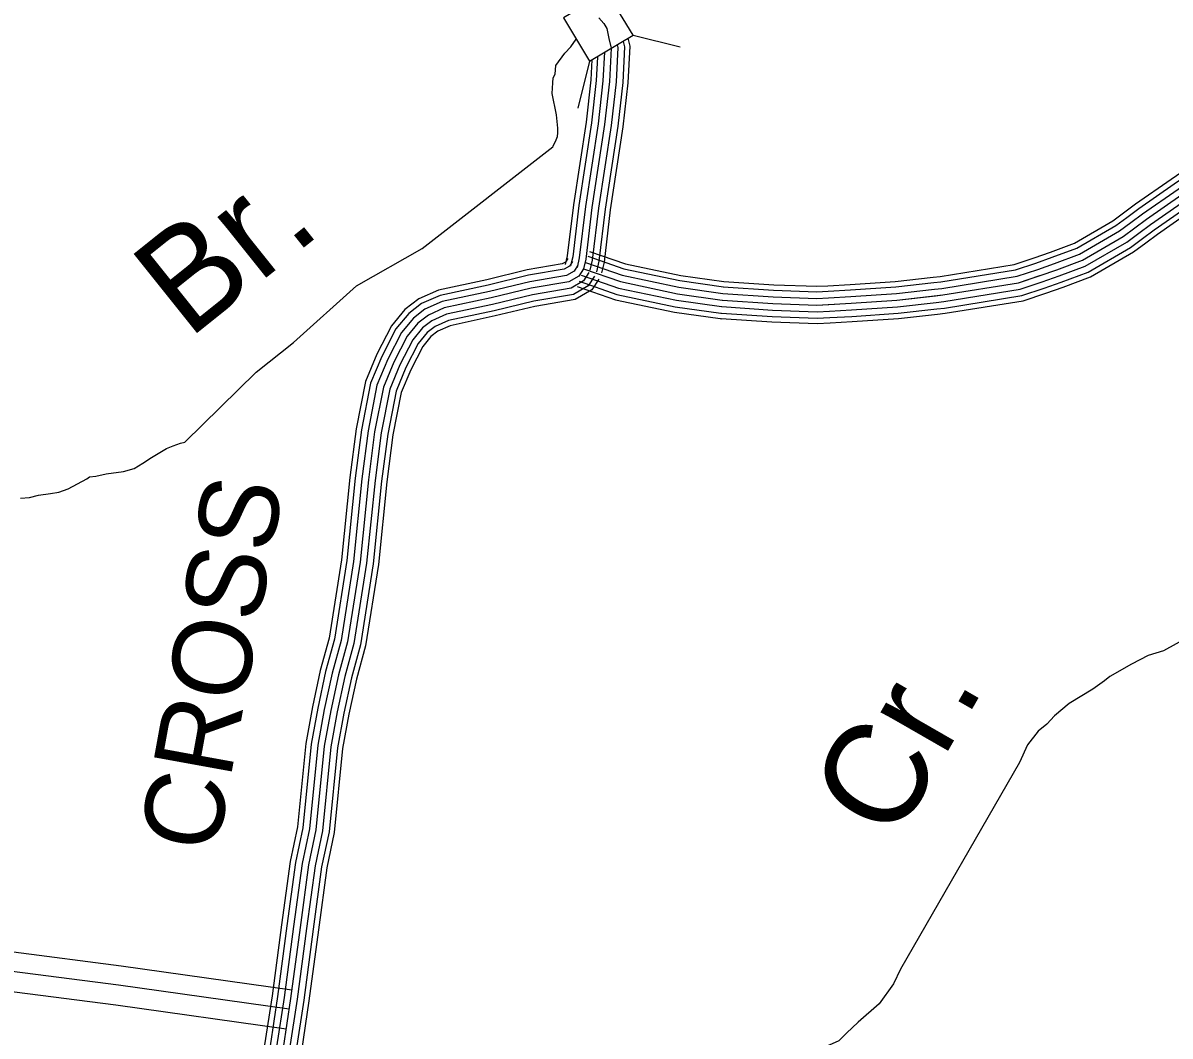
# Model space of a CAD drawing. Extents: x 1551132 to 1791609, y 378168 to 563823.
# Drawn here: x 1607131 to 1612504, y 454135 to 458882 of the extents above; entities that cross this region are included whole.
import ezdxf

# ---------------------------------------------------------------- set-up
doc = ezdxf.new("R2010")
doc.units = 0
for name, color, linetype in [('DESIGN - DRAINAGE - Bridges and Cross Drains Size Text', 7, 'Continuous'), ('DESIGN - ROW - Right-of-Way and Easement Labels', 7, 'Continuous'), ('DESIGN - TRANSPORTATION - Text', 7, 'Continuous'), ('SURVEY - CONTOURS - Index with Text', 7, 'Continuous'), ('SURVEY - DRAINAGE - Storm Sewer', 7, 'Continuous'), ('SURVEY - PROPERTY - Owners', 7, 'Continuous'), ('SURVEY - TRANSPORTATION - Roads', 7, 'Continuous')]:
    doc.layers.add(name, color=color, linetype=linetype)

msp = doc.modelspace()

# ---------------------------------------------------------------- linework, layer by layer
at = {"layer": 'DESIGN - TRANSPORTATION - Text'}
for points in [[(1607889.74, 456918.429), (1608224.049, 457245.33), (1608397.895, 457384.45), (1608693.446, 457651.099), (1609000.581, 457824.995), (1609613.492, 458302.242), (1609615.209, 458305.092), (1609629.608, 458334.967), (1609635.825, 458350.926), (1609636.033, 458366.96), (1609636.316, 458389.011), (1609631.108, 458451.237), (1609610.375, 458551.765), (1609613.025, 458601.849), (1609615.334, 458625.883), (1609623.55, 458641.809), (1609627.733, 458683.727), (1609670.091, 458740.845), (1609696.799, 458770.32), (1609723.098, 458806.738)], [(1607119.383, 456655.439), (1607161.482, 456658.872), (1607203.681, 456670.331), (1607259.846, 456677.589), (1607299.962, 456683.056), (1607342.211, 456698.523), (1607430.926, 456745.441), (1607443.067, 456755.3), (1607473.15, 456758.908), (1607521.357, 456770.284), (1607601.588, 456781.226), (1607651.82, 456794.576), (1607692.203, 456820.093), (1607732.577, 456845.611), (1607803.217, 456888.762), (1607835.408, 456900.354), (1607869.624, 456913.921), (1607889.74, 456918.429)], [(1612578.771, 455997.592), (1612474.24, 455940.165), (1612401.992, 455918.614), (1612323.61, 455877.055), (1612223.087, 455819.603), (1612196.921, 455799.736), (1612142.581, 455760.01), (1612031.984, 455692.608), (1611963.51, 455634.94), (1611927.211, 455597.097), (1611886.937, 455563.288), (1611836.455, 455499.478), (1611798.88, 455416.734), (1611241.876, 454448.484)], [(1611241.876, 454448.484), (1611208.527, 454379.365), (1611141.829, 454285.596), (1611043.139, 454200.06), (1610988.724, 454148.309), (1610952.441, 454112.466), (1610908.251, 454092.724), (1610860.068, 454077.015), (1610801.828, 454053.365), (1610761.612, 454029.581), (1610727.388, 454001.747), (1610695.106, 453965.879), (1610658.915, 453944.079), (1610642.823, 453934.162), (1610600.674, 453920.42), (1610522.41, 453898.911)]]:
    msp.add_lwpolyline(points, dxfattribs=at)
at = {"layer": 'SURVEY - CONTOURS - Index with Text'}
for points in [[(1609828.346, 458905.699), (1609852.053, 458879.315), (1609865.795, 458857.081), (1609875.186, 458808.855), (1609886.636, 458764.604), (1609878.569, 458608.383), (1609855.878, 458406.261), (1609796.662, 458018.243), (1609767.43, 457776.128), (1609756.805, 457730.177)], [(1609914.752, 458779.704), (1609917.843, 458767.762), (1609909.477, 458605.85), (1609886.619, 458402.194), (1609827.378, 458014.043), (1609798.004, 457770.761), (1609787.004, 457723.193)], [(1609942.559, 458795.971), (1609949.043, 458770.921), (1609940.393, 458603.325), (1609917.351, 458398.119), (1609858.094, 458009.851), (1609828.587, 457765.394), (1609817.212, 457716.21)], [(1609964.301, 458810.63), (1609973.925, 458773.429), (1609965.034, 458601.3), (1609941.859, 458394.878), (1609882.585, 458006.501), (1609852.961, 457761.119), (1609841.286, 457710.643)], [(1609854.57, 458744.853), (1609847.662, 458610.916), (1609825.137, 458410.328), (1609765.946, 458022.443), (1609736.855, 457781.495), (1609726.606, 457737.16)], [(1609886.636, 458764.604), (1609878.569, 458608.383), (1609855.878, 458406.261), (1609796.662, 458018.243), (1609767.43, 457776.128), (1609756.805, 457730.177)], [(1609795.963, 458709.627), (1609791.105, 458615.542), (1609768.905, 458417.778), (1609709.748, 458030.118), (1609680.915, 457791.312), (1609671.349, 457749.936)], [(1609822.387, 458722.669), (1609816.746, 458613.441), (1609794.404, 458414.403), (1609735.231, 458026.634), (1609706.273, 457786.862), (1609696.398, 457744.144)], [(1609683.807, 457778.803), (1609672.44, 457761.744), (1609657.282, 457752.802), (1609493.394, 457725.318), (1609304.407, 457679.3), (1609077.604, 457630.54), (1608985.115, 457589.556), (1608920.391, 457539.73), (1608856.976, 457463.228), (1608789.411, 457330.341), (1608735.004, 457201.496), (1608691.888, 456979.907), (1608662.372, 456751.859), (1608623.356, 456366.79), (1608565.465, 456000.014), (1608524.008, 455848.652), (1608486.925, 455677.056), (1608455.792, 455506.226), (1608416.685, 455115.049), (1608382.777, 454952.678), (1608342.411, 454655.437), (1608298.054, 454324.004), (1608263.163, 454093.481)], [(1609705.206, 457764.553), (1609690.581, 457742.594), (1609666.249, 457728.227), (1609498.569, 457700.109), (1609310.157, 457654.233), (1609085.604, 457605.956), (1608998.348, 457567.289), (1608938.357, 457521.104), (1608878.609, 457449.019), (1608812.752, 457319.499), (1608759.736, 457193.954), (1608717.287, 456975.798), (1608687.921, 456748.917), (1608648.872, 456363.49), (1608590.639, 455994.597), (1608548.999, 455842.535), (1608512.149, 455672.031), (1608481.283, 455502.635), (1608442.134, 455111.133), (1608408.135, 454948.32), (1608367.902, 454652.004), (1608323.511, 454320.37), (1608288.554, 454089.414)], [(1609731.005, 457747.36), (1609712.448, 457719.501), (1609677.048, 457698.609), (1609504.802, 457669.717), (1609317.082, 457624.007), (1609095.237, 457576.314), (1609014.314, 457540.455), (1608960.007, 457498.654), (1608904.675, 457431.893), (1608840.876, 457306.432), (1608789.544, 457184.87), (1608747.903, 456970.848), (1608718.72, 456745.359), (1608679.621, 456359.507), (1608620.997, 455988.064), (1608579.115, 455835.16), (1608542.557, 455665.98), (1608511.999, 455498.301), (1608472.817, 455106.408), (1608438.709, 454943.053), (1608398.618, 454647.862), (1608354.202, 454315.995), (1608319.17, 454084.506)], [(1609756.805, 457730.177), (1609734.314, 457696.409), (1609687.848, 457668.983), (1609511.044, 457639.333), (1609324.007, 457593.79), (1609104.878, 457546.68), (1609030.272, 457513.621), (1608981.665, 457476.203), (1608930.741, 457414.768), (1608869.009, 457293.356), (1608819.36, 457175.778), (1608778.519, 456965.89), (1608749.52, 456741.809), (1608710.379, 456355.524), (1608651.346, 455981.53), (1608609.239, 455827.785), (1608572.965, 455659.922), (1608542.724, 455493.976), (1608503.499, 455101.682), (1608469.275, 454937.795), (1608429.342, 454643.72), (1608384.893, 454311.62), (1608349.777, 454079.606)], [(1609756.805, 457730.177), (1609734.314, 457696.409), (1609687.848, 457668.983), (1609511.044, 457639.333), (1609324.007, 457593.79), (1609104.878, 457546.68), (1609030.272, 457513.621), (1608981.665, 457476.203), (1608930.741, 457414.768), (1608869.009, 457293.356), (1608819.36, 457175.778), (1608778.519, 456965.89), (1608749.52, 456741.809), (1608710.379, 456355.524), (1608651.346, 455981.53), (1608609.239, 455827.785), (1608572.965, 455659.922), (1608542.724, 455493.976), (1608503.499, 455101.682), (1608469.275, 454937.795), (1608429.342, 454643.72), (1608384.893, 454311.62), (1608349.777, 454079.606)], [(1609782.604, 457712.993), (1609756.18, 457673.317), (1609698.648, 457639.358), (1609517.285, 457608.948), (1609330.931, 457563.572), (1609114.52, 457517.046), (1609046.23, 457486.787), (1609003.322, 457453.752), (1608956.807, 457397.643), (1608897.141, 457280.281), (1608849.176, 457166.686), (1608809.135, 456960.931), (1608780.319, 456738.259), (1608741.136, 456351.54), (1608681.696, 455974.997), (1608639.363, 455820.41), (1608603.372, 455653.864), (1608573.448, 455489.651), (1608534.182, 455096.957), (1608499.841, 454932.536), (1608460.067, 454639.579), (1608415.584, 454307.245), (1608380.385, 454074.706)], [(1609808.404, 457695.801), (1609778.046, 457650.225), (1609709.448, 457609.74), (1609523.519, 457578.556), (1609337.856, 457533.346), (1609124.153, 457487.403), (1609062.196, 457459.953), (1609024.972, 457431.302), (1608982.873, 457380.517), (1608925.266, 457267.214), (1608878.983, 457157.603), (1608839.751, 456955.981), (1608811.118, 456734.7), (1608771.885, 456347.557), (1608712.053, 455968.463), (1608669.479, 455813.034), (1608633.78, 455647.813), (1608604.164, 455485.317), (1608564.865, 455092.232), (1608530.415, 454927.27), (1608490.783, 454635.437), (1608446.275, 454302.87), (1608411.001, 454069.797)], [(1609828.978, 457682.101), (1609795.479, 457631.816), (1609718.064, 457586.123), (1609528.493, 457554.33), (1609343.381, 457509.254), (1609131.836, 457463.778), (1609074.921, 457438.552), (1609042.238, 457413.401), (1609003.664, 457366.858), (1608947.699, 457256.789), (1608902.758, 457150.353), (1608864.167, 456952.031), (1608835.668, 456731.867), (1608796.41, 456344.382), (1608736.253, 455963.263), (1608693.495, 455807.159), (1608658.021, 455642.988), (1608628.663, 455481.867), (1608589.322, 455088.465), (1608554.79, 454923.078), (1608515.282, 454632.137), (1608470.741, 454299.378), (1608435.4, 454065.889)]]:
    msp.add_lwpolyline(points, dxfattribs=at)
at = {"layer": 'SURVEY - DRAINAGE - Storm Sewer'}
for p, q in [((1609989.222, 458825.102), (1610209.59, 458770.149)), ((1609785.583, 458702.747), (1609730.655, 458482.353))]:
    msp.add_line(p, q, dxfattribs=at)
msp.add_lwpolyline([(1609785.583, 458702.747), (1609989.255, 458825.11), (1609866.875, 459028.783), (1609663.211, 458906.394)], close=True, dxfattribs=at)
at = {"layer": 'SURVEY - PROPERTY - Owners'}
for points in [[(1610407.664, 457583.915), (1610644.226, 457568.081), (1610850.529, 457560.406), (1611010.875, 457569.148), (1611225.362, 457583.465), (1611439.924, 457607.808), (1611794.982, 457665.101), (1611895.413, 457698.386), (1611973.753, 457725.82), (1612094.3, 457770.971), (1612285.471, 457881.716), (1612394.268, 457963.051), (1612559.423, 458078.021)], [(1604136.178, 456344.729), (1604099.537, 456196.567), (1604087.137, 456108.581), (1604058.629, 455964.302), (1604032.613, 455788.123), (1604011.663, 455679.445), (1603999.389, 455603.134), (1603995.855, 455519.432), (1604002.997, 455446.255), (1604006.13, 455325.185), (1604025.754, 455083.121), (1604037.979, 455013.811), (1604048.37, 454970.843), (1604061.162, 454945.942), (1604075.028, 454943.517), (1604249.941, 454916.517), (1604525.926, 454888.266), (1605101.979, 454803.198), (1605495.645, 454747.98), (1606006.374, 454679.678), (1606580.544, 454594.893), (1607591.054, 454464.49), (1608390.06, 454352.046)], [(1604238.399, 454826.514), (1604514.676, 454798.23), (1605089.054, 454713.412), (1605483.337, 454658.111), (1605993.733, 454589.851), (1606568.111, 454505.032), (1607578.929, 454374.596), (1608377.418, 454262.219)], [(1604226.399, 454732.953), (1604502.985, 454704.645), (1605075.621, 454620.076), (1605470.537, 454564.692), (1605980.6, 454496.473), (1606555.186, 454411.622), (1607566.329, 454281.144), (1608364.277, 454168.841)]]:
    msp.add_lwpolyline(points, dxfattribs=at)
at = {"layer": 'SURVEY - TRANSPORTATION - Roads'}
for points in [[(1612286.412, 457991.943), (1612342.936, 458034.195), (1612509.532, 458150.173), (1612699.061, 458280.376)], [(1612301.812, 457971.343), (1612357.986, 458013.336), (1612524.157, 458129.014), (1612713.619, 458259.176)], [(1612320.37, 457946.517), (1612376.127, 457988.193), (1612541.79, 458103.521), (1612731.177, 458233.625)], [(1612338.928, 457921.683), (1612394.268, 457963.051), (1612559.423, 458078.021), (1612748.727, 458208.074)], [(1612357.486, 457896.849), (1612412.409, 457937.909), (1612577.055, 458052.52), (1612766.276, 458182.524)], [(1612376.043, 457872.024), (1612430.551, 457912.766), (1612594.688, 458027.028), (1612783.834, 458156.973)], [(1612390.843, 457852.223), (1612445.008, 457892.716), (1612608.746, 458006.694), (1612797.825, 458136.598)], [(1610407.664, 457583.915), (1610644.226, 457568.081), (1610850.529, 457560.406), (1611010.875, 457569.148), (1611225.362, 457583.465), (1611439.924, 457607.808), (1611794.982, 457665.101), (1611895.413, 457698.386), (1611973.753, 457725.82), (1612094.3, 457770.971), (1612285.471, 457881.716), (1612394.268, 457963.051), (1612559.423, 458078.021)], [(1611867.905, 457781.679), (1611867.43, 457781.529), (1611943.87, 457808.297), (1612056.676, 457850.548), (1612237.063, 457955.042), (1612286.429, 457991.952)], [(1611875.813, 457757.212), (1611875.638, 457757.154), (1611952.628, 457784.113), (1612067.709, 457827.214), (1612251.255, 457933.55), (1612301.82, 457971.351)], [(1611885.338, 457727.711), (1611885.522, 457727.77), (1611963.195, 457754.97), (1612081, 457799.097), (1612268.363, 457907.633), (1612320.386, 457946.526)], [(1611894.871, 457698.211), (1611895.413, 457698.386), (1611973.753, 457725.82), (1612094.3, 457770.971), (1612285.471, 457881.716), (1612338.944, 457921.692)], [(1611904.404, 457668.71), (1611905.304, 457669.001), (1611984.311, 457696.669), (1612107.6, 457742.845), (1612302.578, 457855.798), (1612357.502, 457896.858)], [(1611913.929, 457639.209), (1611915.187, 457639.617), (1611994.877, 457667.526), (1612120.891, 457714.728), (1612319.686, 457829.881), (1612376.068, 457872.032)], [(1609785.279, 457812.087), (1609952.959, 457753.794), (1610212.836, 457699.218), (1610414.964, 457670.342)], [(1611921.529, 457615.692), (1611923.079, 457616.192), (1612003.294, 457644.284), (1612131.499, 457692.302), (1612333.328, 457809.222), (1612390.868, 457852.232)], [(1609766.98, 457759.461), (1609938.026, 457700.001), (1610203.161, 457644.316), (1610409.156, 457614.882), (1610409.739, 457614.849)], [(1609777.163, 457788.745), (1609946.334, 457729.935), (1610208.544, 457674.867), (1610412.389, 457645.742)], [(1611395.166, 457691.01), (1611427.982, 457694.735), (1611774.066, 457750.578), (1611867.297, 457781.479)], [(1611398.066, 457665.459), (1611431.482, 457669.251), (1611780.199, 457725.52), (1611875.388, 457757.062)], [(1609756.805, 457730.177), (1609929.717, 457670.067), (1610197.778, 457613.774), (1610405.923, 457584.032), (1610407.664, 457583.915)], [(1609756.805, 457730.177), (1609929.717, 457670.067), (1610197.778, 457613.774), (1610405.923, 457584.032), (1610407.664, 457583.915)], [(1611401.558, 457634.65), (1611435.707, 457638.525), (1611787.59, 457695.31), (1611885.138, 457727.636)], [(1609736.447, 457671.609), (1609913.101, 457610.199), (1610187.011, 457552.681), (1610399.456, 457522.322), (1610403.523, 457522.055)], [(1609746.63, 457700.893), (1609921.409, 457640.133), (1610192.395, 457583.232), (1610402.69, 457553.181), (1610405.589, 457552.981)], [(1610413.523, 457671.442), (1610648.784, 457655.692), (1610849.771, 457648.217), (1610902.111, 457651.067)], [(1610902.095, 457651.067), (1611005.567, 457656.709), (1611217.496, 457670.851), (1611395.183, 457691.018)], [(1610903.495, 457625.391), (1611007.125, 457631.042), (1611219.795, 457645.234), (1611398.083, 457665.468)], [(1611405.058, 457603.849), (1611439.924, 457607.808), (1611794.982, 457665.101), (1611894.888, 457698.211)], [(1611408.558, 457573.049), (1611444.14, 457577.09), (1611802.373, 457634.892), (1611904.638, 457668.785)], [(1609728.005, 457647.325), (1609906.21, 457585.373), (1610182.545, 457527.338), (1610396.773, 457496.729), (1610401.798, 457496.396)], [(1610409.731, 457614.849), (1610645.834, 457599.041), (1610850.262, 457591.44), (1610905.194, 457594.432)], [(1610411.806, 457645.775), (1610647.451, 457630.008), (1610849.987, 457622.475), (1610903.511, 457625.391)], [(1610905.186, 457594.432), (1611009, 457600.091), (1611222.579, 457614.35), (1611401.583, 457634.659)], [(1610906.869, 457563.481), (1611010.875, 457569.148), (1611225.362, 457583.465), (1611405.074, 457603.858)], [(1611412.049, 457542.24), (1611448.365, 457546.365), (1611809.765, 457604.683), (1611914.387, 457639.359)], [(1611414.841, 457517.681), (1611451.732, 457521.872), (1611815.656, 457580.599), (1611922.162, 457615.892)], [(1610405.598, 457552.981), (1610642.617, 457537.122), (1610850.796, 457529.372), (1610908.578, 457532.531)], [(1610407.664, 457583.915), (1610644.226, 457568.081), (1610850.529, 457560.406), (1610906.886, 457563.481)], [(1610908.553, 457532.531), (1611012.75, 457538.206), (1611228.145, 457552.581), (1611408.566, 457573.057)], [(1610910.244, 457501.571), (1611014.625, 457507.255), (1611230.928, 457521.697), (1611412.066, 457542.248)], [(1610401.873, 457497.388), (1610639.717, 457481.471), (1610851.279, 457473.596), (1610911.611, 457476.887)], [(1610403.523, 457522.055), (1610641.001, 457506.155), (1610851.071, 457498.338), (1610910.261, 457501.571)], [(1610911.586, 457476.887), (1611016.125, 457482.588), (1611233.145, 457497.072), (1611414.849, 457517.689)]]:
    msp.add_lwpolyline(points, dxfattribs=at)

# ---------------------------------------------------------------- texts
at = {"layer": 'DESIGN - DRAINAGE - Bridges and Cross Drains Size Text'}
for s, height, rotation, p in [('Br.', 474.9983, 38.668567, (1607905.798, 457396.659)), ('Cr.', 475.0068, 60.089533, (1611214.102, 455035.916))]:
    msp.add_text(s, height=height, rotation=rotation, dxfattribs=at).set_placement(p)
at = {"layer": 'DESIGN - ROW - Right-of-Way and Easement Labels'}
msp.add_text('CROSS', height=370.0091, rotation=79.671517, dxfattribs=at).set_placement((1608038.285, 454983.371))

doc.saveas('drawing.dxf')
